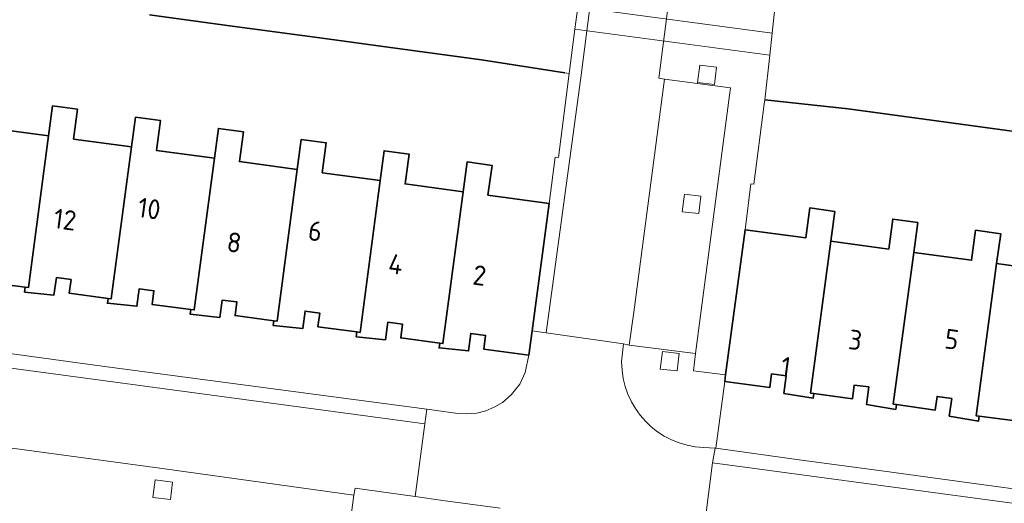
# Model space of a CAD drawing. Extents: x 150256 to 156914, y 461459 to 469481.
# Tile 609 of 656: x 154194 to 154262, y 468229 to 468262. Entities that reach past the tile are written whole.
import ezdxf
from ezdxf.enums import TextEntityAlignment as Align

# ---------------------------------------------------------------- set-up
doc = ezdxf.new("R2010")
doc.units = 0
doc.header["$LTSCALE"] = 0.75
for name, color, linetype, lineweight in [('B-RO-GK-BESCHOEIING-G', 251, 'GK-BESCHOEIING', 35), ('B-RO-GR-GROENVOORZIENING-GV', 251, 'CONTINUOUS', 18), ('B-RO-KW-KUNSTWERK_DUIKER-GV', 251, 'CONTINUOUS', 18), ('B-RO-OG-BEBOUWING-GV', 6, 'CONTINUOUS', 35), ('B-RO-OG-BEBOUWING-T18', 1, 'CONTINUOUS', 18), ('B-RO-OG-WATER_SLOOT-GV', 251, 'CONTINUOUS', 18), ('B-RO-VH-VERHARDING_BETONSTRAATSTEEN-GV', 251, 'CONTINUOUS', 18), ('B-RO-VH-VERHARDING_TEGEL-GV', 251, 'CONTINUOUS', 18)]:
    doc.layers.add(name, color=color, linetype=linetype, lineweight=lineweight)
doc.styles.add('NLCS-ISO-M200-T18', font='NLCS-ISO.ttf', dxfattribs={"height": 360})
doc.linetypes.add('GK-BESCHOEIING', pattern='A,30,-5,[1,NLCS.SHX,S=1,R=0,X=0,Y=0],-5', length=40)

msp = doc.modelspace()

# ---------------------------------------------------------------- linework, layer by layer
at = {"layer": 'B-RO-GK-BESCHOEIING-G'}
for points in [[(154208.975, 468262.022), (154203.328, 468262.785)], [(154208.975, 468262.022), (154203.328, 468262.785)], [(154214.607, 468261.261), (154208.975, 468262.022)], [(154214.607, 468261.261), (154208.975, 468262.022)], [(154220.247, 468260.499), (154214.607, 468261.261)], [(154220.247, 468260.499), (154214.607, 468261.261)], [(154225.952, 468259.729), (154220.247, 468260.499)], [(154225.952, 468259.729), (154220.247, 468260.499)], [(154231.618, 468258.828), (154225.952, 468259.729)], [(154231.618, 468258.828), (154225.952, 468259.729)], [(154250.939, 468256.379), (154245.244, 468256.988)], [(154250.939, 468256.379), (154245.244, 468256.988)], [(154256.611, 468255.612), (154250.939, 468256.379)], [(154256.611, 468255.612), (154250.939, 468256.379)], [(154262.263, 468254.847), (154256.611, 468255.612)], [(154262.263, 468254.847), (154256.611, 468255.612)]]:
    msp.add_lwpolyline(points, dxfattribs=at)
at = {"layer": 'B-RO-GR-GROENVOORZIENING-GV'}
for points in [[(154241.959, 468259.223), (154240.828, 468259.362), (154240.675, 468258.17), (154241.825, 468258.038)], [(154241.959, 468259.223), (154240.828, 468259.362), (154240.675, 468258.17), (154241.825, 468258.038)], [(154240.898, 468250.427), (154239.768, 468250.566), (154239.615, 468249.374), (154240.765, 468249.242)], [(154240.898, 468250.427), (154239.768, 468250.566), (154239.615, 468249.374), (154240.765, 468249.242)], [(154239.413, 468239.699), (154238.283, 468239.839), (154238.13, 468238.646), (154239.279, 468238.515)], [(154239.413, 468239.699), (154238.283, 468239.839), (154238.13, 468238.646), (154239.279, 468238.515)], [(154204.755, 468229.748), (154204.907, 468230.938), (154203.717, 468231.09), (154203.565, 468229.9)], [(154204.755, 468229.748), (154204.907, 468230.938), (154203.717, 468231.09), (154203.565, 468229.9)]]:
    msp.add_lwpolyline(points, close=True, dxfattribs=at)
at = {"layer": 'B-RO-KW-KUNSTWERK_DUIKER-GV'}
msp.add_lwpolyline([(154232.501, 468263.306), (154232.309, 468261.818), (154245.581, 468260.049), (154245.746, 468261.54)], close=True, dxfattribs=at)
msp.add_lwpolyline([(154232.501, 468263.306), (154232.309, 468261.818), (154245.581, 468260.049), (154245.746, 468261.54)], close=True, dxfattribs=at)
at = {"layer": 'B-RO-OG-BEBOUWING-GV'}
for points in [[(154189.214, 468244.983), (154189.171, 468244.656), (154189.49, 468244.635), (154191.179, 468244.451), (154191.337, 468245.639), (154192.338, 468245.507), (154192.215, 468244.575), (154194.861, 468244.226), (154195.08, 468244.197), (154196.461, 468254.55), (154192.518, 468255.077), (154192.789, 468257.109), (154191.085, 468257.334), (154190.814, 468255.304), (154189.432, 468244.954)], [(154189.214, 468244.983), (154189.171, 468244.656), (154189.49, 468244.635), (154191.179, 468244.451), (154191.337, 468245.639), (154192.338, 468245.507), (154192.215, 468244.575), (154194.861, 468244.226), (154195.08, 468244.197), (154196.461, 468254.55), (154192.518, 468255.077), (154192.789, 468257.109), (154191.085, 468257.334), (154190.814, 468255.304), (154189.432, 468244.954)], [(154196.461, 468254.55), (154195.08, 468244.197), (154194.861, 468244.226), (154194.818, 468243.899), (154196.826, 468243.691), (154196.986, 468244.88), (154197.987, 468244.746), (154197.864, 468243.815), (154200.51, 468243.465), (154200.729, 468243.436), (154202.105, 468253.786), (154198.163, 468254.32), (154198.438, 468256.351), (154196.734, 468256.581)], [(154196.461, 468254.55), (154195.08, 468244.197), (154194.861, 468244.226), (154194.818, 468243.899), (154196.826, 468243.691), (154196.986, 468244.88), (154197.987, 468244.746), (154197.864, 468243.815), (154200.51, 468243.465), (154200.729, 468243.436), (154202.105, 468253.786), (154198.163, 468254.32), (154198.438, 468256.351), (154196.734, 468256.581)], [(154202.105, 468253.786), (154200.729, 468243.436), (154200.51, 468243.465), (154200.467, 468243.138), (154202.475, 468242.931), (154202.634, 468244.12), (154203.635, 468243.987), (154203.512, 468243.055), (154206.158, 468242.704), (154206.376, 468242.675), (154207.751, 468253.017), (154203.809, 468253.553), (154204.085, 468255.584), (154202.381, 468255.816)], [(154202.105, 468253.786), (154200.729, 468243.436), (154200.51, 468243.465), (154200.467, 468243.138), (154202.475, 468242.931), (154202.634, 468244.12), (154203.635, 468243.987), (154203.512, 468243.055), (154206.158, 468242.704), (154206.376, 468242.675), (154207.751, 468253.017), (154203.809, 468253.553), (154204.085, 468255.584), (154202.381, 468255.816)], [(154211.811, 468241.938), (154212.029, 468241.909), (154213.397, 468252.254), (154209.455, 468252.785), (154209.73, 468254.816), (154208.027, 468255.047), (154207.751, 468253.017), (154206.376, 468242.675), (154206.158, 468242.704), (154206.114, 468242.377), (154208.124, 468242.165), (154208.285, 468243.353), (154209.287, 468243.219), (154209.164, 468242.287)], [(154211.811, 468241.938), (154212.029, 468241.909), (154213.397, 468252.254), (154209.455, 468252.785), (154209.73, 468254.816), (154208.027, 468255.047), (154207.751, 468253.017), (154206.376, 468242.675), (154206.158, 468242.704), (154206.114, 468242.377), (154208.124, 468242.165), (154208.285, 468243.353), (154209.287, 468243.219), (154209.164, 468242.287)], [(154219.042, 468251.497), (154215.1, 468252.026), (154215.373, 468254.056), (154213.67, 468254.285), (154213.397, 468252.254), (154212.029, 468241.909), (154211.811, 468241.938), (154211.768, 468241.611), (154213.774, 468241.405), (154213.934, 468242.594), (154214.934, 468242.46), (154214.81, 468241.528), (154217.455, 468241.176), (154217.673, 468241.147)], [(154219.042, 468251.497), (154215.1, 468252.026), (154215.373, 468254.056), (154213.67, 468254.285), (154213.397, 468252.254), (154212.029, 468241.909), (154211.811, 468241.938), (154211.768, 468241.611), (154213.774, 468241.405), (154213.934, 468242.594), (154214.934, 468242.46), (154214.81, 468241.528), (154217.455, 468241.176), (154217.673, 468241.147)], [(154223.1, 468240.417), (154223.318, 468240.388), (154224.693, 468250.734), (154220.742, 468251.269), (154221.017, 468253.299), (154219.314, 468253.528), (154219.042, 468251.497), (154217.673, 468241.147), (154217.455, 468241.176), (154217.412, 468240.849), (154219.419, 468240.643), (154219.577, 468241.832), (154220.578, 468241.699), (154220.454, 468240.767)], [(154223.1, 468240.417), (154223.318, 468240.388), (154224.693, 468250.734), (154220.742, 468251.269), (154221.017, 468253.299), (154219.314, 468253.528), (154219.042, 468251.497), (154217.673, 468241.147), (154217.455, 468241.176), (154217.412, 468240.849), (154219.419, 468240.643), (154219.577, 468241.832), (154220.578, 468241.699), (154220.454, 468240.767)], [(154229.39, 468241.262), (154230.552, 468249.924), (154226.392, 468250.5), (154226.673, 468252.531), (154224.969, 468252.765), (154224.693, 468250.734), (154223.318, 468240.388), (154223.1, 468240.417), (154223.057, 468240.09), (154225.065, 468239.885), (154225.222, 468241.074), (154226.232, 468240.94), (154226.107, 468240.008), (154229.167, 468239.598)], [(154229.39, 468241.262), (154230.552, 468249.924), (154226.392, 468250.5), (154226.673, 468252.531), (154224.969, 468252.765), (154224.693, 468250.734), (154223.318, 468240.388), (154223.1, 468240.417), (154223.057, 468240.09), (154225.065, 468239.885), (154225.222, 468241.074), (154226.232, 468240.94), (154226.107, 468240.008), (154229.167, 468239.598)], [(154248.579, 468236.984), (154248.367, 468237.013), (154249.741, 468247.357), (154250.015, 468249.397), (154248.313, 468249.625), (154248.04, 468247.585), (154243.901, 468248.139), (154242.579, 468238.253), (154242.518, 468237.8), (154245.583, 468237.383), (154245.709, 468238.314), (154246.702, 468238.182), (154246.546, 468236.983), (154248.533, 468236.658)], [(154248.579, 468236.984), (154248.367, 468237.013), (154249.741, 468247.357), (154250.015, 468249.397), (154248.313, 468249.625), (154248.04, 468247.585), (154243.901, 468248.139), (154242.579, 468238.253), (154242.518, 468237.8), (154245.583, 468237.383), (154245.709, 468238.314), (154246.702, 468238.182), (154246.546, 468236.983), (154248.533, 468236.658)], [(154249.741, 468247.357), (154248.367, 468237.013), (154248.579, 468236.984), (154251.215, 468236.625), (154251.341, 468237.556), (154252.334, 468237.424), (154252.178, 468236.225), (154254.165, 468235.9), (154254.214, 468236.227), (154254, 468236.258), (154255.392, 468246.596), (154255.668, 468248.636), (154253.965, 468248.865), (154253.691, 468246.826)], [(154249.741, 468247.357), (154248.367, 468237.013), (154248.579, 468236.984), (154251.215, 468236.625), (154251.341, 468237.556), (154252.334, 468237.424), (154252.178, 468236.225), (154254.165, 468235.9), (154254.214, 468236.227), (154254, 468236.258), (154255.392, 468246.596), (154255.668, 468248.636), (154253.965, 468248.865), (154253.691, 468246.826)], [(154259.857, 468235.431), (154259.637, 468235.46), (154261.044, 468245.833), (154261.32, 468247.873), (154259.607, 468248.104), (154259.332, 468246.064), (154255.392, 468246.596), (154254, 468236.258), (154254.214, 468236.227), (154256.847, 468235.848), (154256.981, 468236.778), (154257.982, 468236.637), (154257.817, 468235.439), (154259.813, 468235.104)], [(154259.857, 468235.431), (154259.637, 468235.46), (154261.044, 468245.833), (154261.32, 468247.873), (154259.607, 468248.104), (154259.332, 468246.064), (154255.392, 468246.596), (154254, 468236.258), (154254.214, 468236.227), (154256.847, 468235.848), (154256.981, 468236.778), (154257.982, 468236.637), (154257.817, 468235.439), (154259.813, 468235.104)], [(154265.516, 468234.7), (154265.302, 468234.733), (154266.695, 468245.068), (154266.971, 468247.108), (154265.259, 468247.34), (154264.983, 468245.3), (154261.044, 468245.833), (154259.637, 468235.46), (154259.857, 468235.431), (154262.505, 468235.086), (154262.626, 468236.018), (154263.629, 468235.89), (154263.48, 468234.69), (154265.162, 468234.441), (154265.465, 468234.374)], [(154265.516, 468234.7), (154265.302, 468234.733), (154266.695, 468245.068), (154266.971, 468247.108), (154265.259, 468247.34), (154264.983, 468245.3), (154261.044, 468245.833), (154259.637, 468235.46), (154259.857, 468235.431), (154262.505, 468235.086), (154262.626, 468236.018), (154263.629, 468235.89), (154263.48, 468234.69), (154265.162, 468234.441), (154265.465, 468234.374)]]:
    msp.add_lwpolyline(points, close=True, dxfattribs=at)
at = {"layer": 'B-RO-OG-WATER_SLOOT-GV'}
for points in [[(154246.125, 468264.972), (154245.746, 468261.54), (154245.581, 468260.049), (154245.243, 468256.988), (154250.939, 468256.379), (154256.611, 468255.612), (154262.263, 468254.847)], [(154246.125, 468264.972), (154245.746, 468261.54), (154245.581, 468260.049), (154245.243, 468256.988), (154250.939, 468256.379), (154256.611, 468255.612), (154262.263, 468254.847)], [(154203.328, 468262.785), (154208.975, 468262.022), (154214.607, 468261.261), (154220.247, 468260.499), (154225.952, 468259.729), (154231.618, 468258.828), (154231.915, 468258.788), (154232.309, 468261.818), (154232.501, 468263.306)], [(154203.328, 468262.785), (154208.975, 468262.022), (154214.607, 468261.261), (154220.247, 468260.499), (154225.952, 468259.729), (154231.618, 468258.828), (154231.915, 468258.788), (154232.309, 468261.818), (154232.501, 468263.306)]]:
    msp.add_lwpolyline(points, dxfattribs=at)
at = {"layer": 'B-RO-VH-VERHARDING_BETONSTRAATSTEEN-GV'}
for points in [[(154230.552, 468249.924), (154229.39, 468241.262), (154230.363, 468241.124), (154232.731, 468258.678), (154233.767, 468266.67), (154234.42, 468272.929), (154234.758, 468280.587), (154234.731, 468285.116), (154234.727, 468285.849), (154234.683, 468287.213), (154234.265, 468289.196), (154233.226, 468290.891), (154233.771, 468288.058), (154233.848, 468284.686), (154233.724, 468276.538), (154233.838, 468276.53), (154233.665, 468273.015), (154232.949, 468266.782), (154232.501, 468263.306), (154232.309, 468261.818), (154231.915, 468258.788), (154231.186, 468253.063), (154230.97, 468253.085)], [(154230.552, 468249.924), (154229.39, 468241.262), (154230.363, 468241.124), (154232.731, 468258.678), (154233.767, 468266.67), (154234.42, 468272.929), (154234.758, 468280.587), (154234.731, 468285.116), (154234.727, 468285.849), (154234.683, 468287.213), (154234.265, 468289.196), (154233.226, 468290.891), (154233.771, 468288.058), (154233.848, 468284.686), (154233.724, 468276.538), (154233.838, 468276.53), (154233.665, 468273.015), (154232.949, 468266.782), (154232.501, 468263.306), (154232.309, 468261.818), (154231.915, 468258.788), (154231.186, 468253.063), (154230.97, 468253.085)], [(154240.349, 468284.658), (154239.945, 468284.662), (154239.951, 468285.071), (154234.731, 468285.116), (154234.758, 468280.587), (154234.42, 468272.929), (154233.767, 468266.67), (154232.731, 468258.678), (154230.363, 468241.124), (154235.615, 468240.364), (154236, 468240.281), (154236.327, 468242.529), (154238.425, 468258.409), (154238.025, 468258.476), (154238.896, 468265.209), (154239.349, 468265.169), (154239.758, 468268.982), (154240.274, 468274.853), (154240.38, 468280.747)], [(154240.349, 468284.658), (154239.945, 468284.662), (154239.951, 468285.071), (154234.731, 468285.116), (154234.758, 468280.587), (154234.42, 468272.929), (154233.767, 468266.67), (154232.731, 468258.678), (154230.363, 468241.124), (154235.615, 468240.364), (154236, 468240.281), (154236.327, 468242.529), (154238.425, 468258.409), (154238.025, 468258.476), (154238.896, 468265.209), (154239.349, 468265.169), (154239.758, 468268.982), (154240.274, 468274.853), (154240.38, 468280.747)], [(154222.096, 468234.902), (154222.229, 468235.909), (154217.071, 468236.596), (154211.426, 468237.348), (154205.767, 468238.102), (154200.119, 468238.855), (154194.467, 468239.608), (154188.819, 468240.361), (154185.748, 468240.77), (154183.172, 468241.12), (154177.519, 468241.888), (154171.883, 468242.654), (154166.233, 468243.422), (154160.591, 468244.189), (154154.717, 468244.987), (154154.594, 468244.004), (154169.598, 468241.982)], [(154222.096, 468234.902), (154222.229, 468235.909), (154217.071, 468236.596), (154211.426, 468237.348), (154205.767, 468238.102), (154200.119, 468238.855), (154194.467, 468239.608), (154188.819, 468240.361), (154185.748, 468240.77), (154183.172, 468241.12), (154177.519, 468241.888), (154171.883, 468242.654), (154166.233, 468243.422), (154160.591, 468244.189), (154154.717, 468244.987), (154154.594, 468244.004), (154169.598, 468241.982)], [(154239.413, 468239.699), (154239.279, 468238.515), (154238.13, 468238.646), (154238.283, 468239.839)], [(154239.413, 468239.699), (154239.279, 468238.515), (154238.13, 468238.646), (154238.283, 468239.839)]]:
    msp.add_lwpolyline(points, close=True, dxfattribs=at)
for points in [[(154154.318, 468238.606), (154204.047, 468231.893), (154217.259, 468230.058), (154217.348, 468230.517), (154221.438, 468229.952), (154222.096, 468234.902), (154169.598, 468241.982), (154154.594, 468244.004), (154152.576, 468244.276), (154151.189, 468244.302), (154149.838, 468244.009), (154148.282, 468243.209), (154147.025, 468241.996), (154109.02, 468192.787)], [(154154.318, 468238.606), (154204.047, 468231.893), (154217.259, 468230.058), (154217.348, 468230.517), (154221.438, 468229.952), (154222.096, 468234.902), (154169.598, 468241.982), (154154.594, 468244.004), (154152.576, 468244.276), (154151.189, 468244.302), (154149.838, 468244.009), (154148.282, 468243.209), (154147.025, 468241.996), (154109.02, 468192.787)], [(154235.495, 468239.142), (154235.615, 468240.364), (154230.363, 468241.124), (154229.39, 468241.262), (154229.167, 468239.598), (154228.932, 468238.418), (154228.551, 468237.624), (154227.979, 468236.893), (154227.375, 468236.369), (154226.866, 468236.067), (154226.247, 468235.797), (154225.627, 468235.638), (154224.96, 468235.59), (154224.341, 468235.627), (154222.714, 468235.844), (154222.229, 468235.909)], [(154235.495, 468239.142), (154235.615, 468240.364), (154230.363, 468241.124), (154229.39, 468241.262), (154229.167, 468239.598), (154228.932, 468238.418), (154228.551, 468237.624), (154227.979, 468236.893), (154227.375, 468236.369), (154226.866, 468236.067), (154226.247, 468235.797), (154225.627, 468235.638), (154224.96, 468235.59), (154224.341, 468235.627), (154222.714, 468235.844), (154222.229, 468235.909)], [(154242.579, 468238.253), (154240.394, 468238.516), (154240.52, 468239.716), (154236, 468240.281), (154235.615, 468240.364), (154235.495, 468239.142)], [(154242.579, 468238.253), (154240.394, 468238.516), (154240.52, 468239.716), (154236, 468240.281), (154235.615, 468240.364), (154235.495, 468239.142)], [(154241.09, 468233.292), (154241.865, 468233.249), (154241.911, 468233.246), (154242.518, 468237.8), (154242.579, 468238.253)], [(154241.09, 468233.292), (154241.865, 468233.249), (154241.911, 468233.246), (154242.518, 468237.8), (154242.579, 468238.253)], [(154222.229, 468235.909), (154222.096, 468234.902), (154221.438, 468229.952), (154223.306, 468229.695), (154227.215, 468229.155)], [(154222.229, 468235.909), (154222.096, 468234.902), (154221.438, 468229.952), (154223.306, 468229.695), (154227.215, 468229.155)], [(154237.658, 468227.819), (154240.502, 468227.408), (154240.42, 468227), (154240.998, 468226.924), (154241.691, 468232.262), (154241.865, 468233.249), (154241.09, 468233.292)], [(154237.658, 468227.819), (154240.502, 468227.408), (154240.42, 468227), (154240.998, 468226.924), (154241.691, 468232.262), (154241.865, 468233.249), (154241.09, 468233.292)], [(154264.683, 468230.142), (154259.02, 468230.913), (154253.383, 468231.68), (154247.76, 468232.445), (154241.911, 468233.246), (154241.865, 468233.249), (154241.691, 468232.262), (154314.625, 468222.431)], [(154264.683, 468230.142), (154259.02, 468230.913), (154253.383, 468231.68), (154247.76, 468232.445), (154241.911, 468233.246), (154241.865, 468233.249), (154241.691, 468232.262), (154314.625, 468222.431)], [(154314.625, 468222.431), (154241.691, 468232.262), (154240.998, 468226.924), (154291.38, 468220.151)], [(154314.625, 468222.431), (154241.691, 468232.262), (154240.998, 468226.924), (154291.38, 468220.151)], [(154227.215, 468229.155), (154223.306, 468229.695), (154221.438, 468229.952), (154217.348, 468230.517), (154217.259, 468230.058), (154216.651, 468225.627), (154222.628, 468224.609), (154222.38, 468222.739)], [(154227.215, 468229.155), (154223.306, 468229.695), (154221.438, 468229.952), (154217.348, 468230.517), (154217.259, 468230.058), (154216.651, 468225.627), (154222.628, 468224.609), (154222.38, 468222.739)]]:
    msp.add_lwpolyline(points, dxfattribs=at)
for points in [[(154235.495, 468239.142, 0.401836), (154241.09, 468233.292)], [(154241.09, 468233.292, -0.401836), (154235.495, 468239.142)], [(154235.495, 468239.142, 0.401836), (154241.09, 468233.292)], [(154241.09, 468233.292, -0.401836), (154235.495, 468239.142)]]:
    msp.add_lwpolyline(points, format="xyb", dxfattribs=at)
at = {"layer": 'B-RO-VH-VERHARDING_TEGEL-GV'}
for points in [[(154240.52, 468239.716), (154240.394, 468238.516), (154242.579, 468238.253), (154243.901, 468248.139), (154244.308, 468251.283), (154244.513, 468251.26), (154245.207, 468256.706), (154245.243, 468256.988), (154245.581, 468260.049), (154245.746, 468261.54), (154246.125, 468264.972), (154246.162, 468265.298), (154246.835, 468271.209), (154246.998, 468274.659), (154247.208, 468274.655), (154247.299, 468280.261), (154247.138, 468286.129), (154244.838, 468286.049), (154244.848, 468284.728), (154244.912, 468282.063), (154244.916, 468279.406), (154244.839, 468275.809)], [(154240.52, 468239.716), (154240.394, 468238.516), (154242.579, 468238.253), (154243.901, 468248.139), (154244.308, 468251.283), (154244.513, 468251.26), (154245.207, 468256.706), (154245.243, 468256.988), (154245.581, 468260.049), (154245.746, 468261.54), (154246.125, 468264.972), (154246.162, 468265.298), (154246.835, 468271.209), (154246.998, 468274.659), (154247.208, 468274.655), (154247.299, 468280.261), (154247.138, 468286.129), (154244.838, 468286.049), (154244.848, 468284.728), (154244.912, 468282.063), (154244.916, 468279.406), (154244.839, 468275.809)], [(154244.139, 468267.361), (154243.877, 468265.281), (154243.789, 468264.587), (154239.349, 468265.169), (154238.896, 468265.209), (154238.025, 468258.476), (154238.425, 468258.409), (154242.914, 468257.827), (154242.848, 468257.312), (154240.52, 468239.716)], [(154244.139, 468267.361), (154243.877, 468265.281), (154243.789, 468264.587), (154239.349, 468265.169), (154238.896, 468265.209), (154238.025, 468258.476), (154238.425, 468258.409), (154242.914, 468257.827), (154242.848, 468257.312), (154240.52, 468239.716)]]:
    msp.add_lwpolyline(points, dxfattribs=at)
for points in [[(154241.959, 468259.223), (154241.825, 468258.038), (154240.675, 468258.17), (154240.828, 468259.362)], [(154241.959, 468259.223), (154241.825, 468258.038), (154240.675, 468258.17), (154240.828, 468259.362)], [(154236, 468240.281), (154240.52, 468239.716), (154242.848, 468257.312), (154242.914, 468257.827), (154238.425, 468258.409), (154236.327, 468242.529)], [(154236, 468240.281), (154240.52, 468239.716), (154242.848, 468257.312), (154242.914, 468257.827), (154238.425, 468258.409), (154236.327, 468242.529)], [(154240.898, 468250.427), (154240.765, 468249.242), (154239.615, 468249.374), (154239.768, 468250.566)], [(154240.898, 468250.427), (154240.765, 468249.242), (154239.615, 468249.374), (154239.768, 468250.566)], [(154217.259, 468230.058), (154204.047, 468231.893), (154154.318, 468238.606), (154153.736, 468234.124), (154216.651, 468225.627)], [(154217.259, 468230.058), (154204.047, 468231.893), (154154.318, 468238.606), (154153.736, 468234.124), (154216.651, 468225.627)], [(154204.755, 468229.748), (154203.565, 468229.9), (154203.717, 468231.09), (154204.907, 468230.938)], [(154204.755, 468229.748), (154203.565, 468229.9), (154203.717, 468231.09), (154204.907, 468230.938)]]:
    msp.add_lwpolyline(points, close=True, dxfattribs=at)

# ---------------------------------------------------------------- texts
at = {"layer": 'B-RO-OG-BEBOUWING-T18', "style": 'NLCS-ISO-M200-T18'}
for s, rotation, p in [('10', 352.2, (154203.319, 468249.583)), ('10', 352.2, (154203.319, 468249.583)), ('12', 352.4, (154197.579, 468248.836)), ('12', 352.4, (154197.579, 468248.836)), ('6', 352.4, (154214.624, 468248.054)), ('6', 352.4, (154214.624, 468248.054)), ('8', 352.4, (154209.104, 468247.279)), ('8', 352.4, (154209.104, 468247.279)), ('4', 352.4, (154220.107, 468245.797)), ('4', 352.4, (154220.107, 468245.797)), ('2', 352.4, (154225.816, 468245.03)), ('2', 352.4, (154225.816, 468245.03)), ('3', 352.2, (154251.417, 468240.634)), ('3', 352.2, (154251.417, 468240.634)), ('5', 352, (154257.991, 468240.675)), ('5', 352, (154257.991, 468240.675)), ('1', 352.4, (154246.688, 468238.805)), ('1', 352.4, (154246.688, 468238.805))]:
    msp.add_text(s, height=1.35, rotation=rotation, dxfattribs=at).set_placement(p, align=Align.MIDDLE)

doc.saveas('drawing.dxf')
